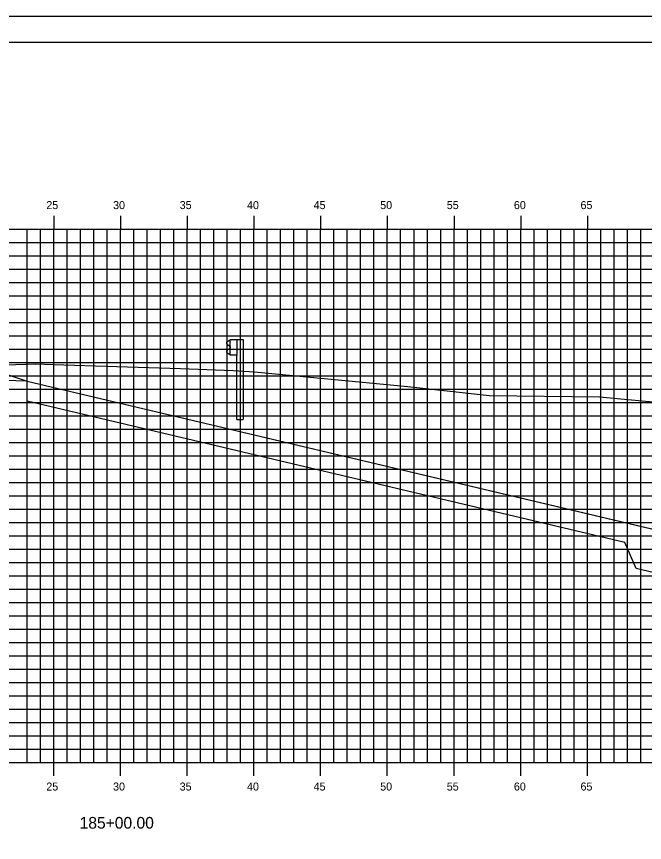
# Model space of a CAD drawing. Extents: x 850598 to 870284, y 366541 to 366651.
# Drawn here: x 860430.4 to 860477.5, y 366589.2 to 366651.2 of the extents above; entities that cross this region are included whole.
import ezdxf

# ---------------------------------------------------------------- set-up
doc = ezdxf.new("R2010")
doc.units = 0
for name, color, linetype in [('BORDER', 7, 'Continuous'), ('D_Drainage_RipRap', 7, 'Continuous'), ('D_Roadway_Centerline', 7, 'Continuous'), ('D_Roadway_SlopeLines', 7, 'Continuous'), ('D_Roadway_SubGrade', 7, 'Continuous'), ('H_V ANNOTATION', 7, 'Continuous'), ('MAJOR', 7, 'Continuous'), ('MINOR', 7, 'Continuous'), ('PLOT BOUNDARY', 7, 'Continuous'), ('S_Guardrail_Beam', 7, 'Continuous'), ('S_Roadway_Centerline', 7, 'Continuous')]:
    doc.layers.add(name, color=color, linetype=linetype)

msp = doc.modelspace()

# ---------------------------------------------------------------- linework, layer by layer
at = {"layer": 'BORDER'}
msp.add_line((860523.185, 366649.225), (860363.185, 366649.225), dxfattribs=at)
at = {"layer": 'D_Drainage_RipRap'}
msp.add_lwpolyline([(860475.984, 366613.225), (860491.498, 366609.557), (860501.36, 366607.225), (860498.36, 366604.225), (860495.36, 366604.225), (860492.36, 366606.107), (860476.846, 366609.775), (860475.984, 366611.725), (860431.185, 366622.318), (860431.185, 366623.818)], close=True, dxfattribs=at)
at = {"layer": 'D_Roadway_Centerline'}
msp.add_lwpolyline([(860373.369, 366617.493), (860379.185, 366620.401), (860385.44, 366623.529), (860389.185, 366625.401), (860391.185, 366625.521), (860397.185, 366625.881), (860408.185, 366626.211), (860419.185, 366626.178), (860423.185, 366625.938), (860425.185, 366625.818), (860431.185, 366623.818), (860475.984, 366613.225), (860491.498, 366609.557), (860501.36, 366607.225), (860505.36, 366607.225)], dxfattribs=at)
at = {"layer": 'D_Roadway_SlopeLines'}
msp.add_lwpolyline([(860431.185, 366623.818), (860501.36, 366607.225), (860501.36, 366607.225)], dxfattribs=at)
at = {"layer": 'D_Roadway_SubGrade'}
msp.add_lwpolyline([(860419.185, 366625.678), (860420.185, 366625.618), (860420.185, 366625.868), (860425.185, 366625.568), (860425.185, 366625.818), (860431.185, 366623.818), (860419.185, 366624.178)], close=True, dxfattribs=at)
at = {"layer": 'MAJOR'}
for p, q in [((860433.185, 366636.227), (860433.185, 366635.225)), ((860433.185, 366636.227), (860433.185, 366635.225)), ((860438.185, 366636.227), (860438.185, 366635.225)), ((860438.185, 366636.227), (860438.185, 366635.225)), ((860443.185, 366636.227), (860443.185, 366635.225)), ((860443.185, 366636.227), (860443.185, 366635.225)), ((860448.185, 366636.227), (860448.185, 366635.225)), ((860448.185, 366636.227), (860448.185, 366635.225)), ((860453.185, 366636.227), (860453.185, 366635.225)), ((860453.185, 366636.227), (860453.185, 366635.225)), ((860458.185, 366636.227), (860458.185, 366635.225)), ((860458.185, 366636.227), (860458.185, 366635.225)), ((860463.185, 366636.227), (860463.185, 366635.225)), ((860463.185, 366636.227), (860463.185, 366635.225)), ((860468.185, 366636.227), (860468.185, 366635.225)), ((860468.185, 366636.227), (860468.185, 366635.225)), ((860473.185, 366636.227), (860473.185, 366635.225)), ((860473.185, 366636.227), (860473.185, 366635.225)), ((860368.185, 366635.225), (860508.185, 366635.225)), ((860368.185, 366635.225), (860508.185, 366635.225)), ((860368.185, 366635.225), (860508.185, 366635.225)), ((860368.185, 366635.225), (860508.185, 366635.225)), ((860433.185, 366595.225), (860433.185, 366635.225)), ((860433.185, 366595.225), (860433.185, 366635.225)), ((860438.185, 366595.225), (860438.185, 366635.225)), ((860438.185, 366595.225), (860438.185, 366635.225)), ((860443.185, 366595.225), (860443.185, 366635.225)), ((860443.185, 366595.225), (860443.185, 366635.225)), ((860448.185, 366595.225), (860448.185, 366635.225)), ((860448.185, 366595.225), (860448.185, 366635.225)), ((860453.185, 366595.225), (860453.185, 366635.225)), ((860453.185, 366595.225), (860453.185, 366635.225)), ((860458.185, 366595.225), (860458.185, 366635.225)), ((860458.185, 366595.225), (860458.185, 366635.225)), ((860463.185, 366595.225), (860463.185, 366635.225)), ((860463.185, 366595.225), (860463.185, 366635.225)), ((860468.185, 366595.225), (860468.185, 366635.225)), ((860468.185, 366595.225), (860468.185, 366635.225)), ((860473.185, 366595.225), (860473.185, 366635.225)), ((860473.185, 366595.225), (860473.185, 366635.225)), ((860368.185, 366630.225), (860508.185, 366630.225)), ((860368.185, 366630.225), (860508.185, 366630.225)), ((860368.185, 366625.225), (860508.185, 366625.225)), ((860368.185, 366625.225), (860508.185, 366625.225)), ((860368.185, 366620.225), (860508.185, 366620.225)), ((860368.185, 366620.225), (860508.185, 366620.225)), ((860368.185, 366615.225), (860508.185, 366615.225)), ((860368.185, 366615.225), (860508.185, 366615.225)), ((860368.185, 366610.225), (860508.185, 366610.225)), ((860368.185, 366610.225), (860508.185, 366610.225)), ((860368.185, 366605.225), (860508.185, 366605.225)), ((860368.185, 366605.225), (860508.185, 366605.225)), ((860368.185, 366600.225), (860508.185, 366600.225)), ((860368.185, 366600.225), (860508.185, 366600.225)), ((860368.185, 366595.225), (860508.185, 366595.225)), ((860368.185, 366595.225), (860508.185, 366595.225)), ((860368.185, 366595.225), (860508.185, 366595.225)), ((860368.185, 366595.225), (860508.185, 366595.225)), ((860433.185, 366594.223), (860433.185, 366595.225)), ((860433.185, 366594.223), (860433.185, 366595.225)), ((860438.185, 366594.223), (860438.185, 366595.225)), ((860438.185, 366594.223), (860438.185, 366595.225)), ((860443.185, 366594.223), (860443.185, 366595.225)), ((860443.185, 366594.223), (860443.185, 366595.225)), ((860448.185, 366594.223), (860448.185, 366595.225)), ((860448.185, 366594.223), (860448.185, 366595.225)), ((860453.185, 366594.223), (860453.185, 366595.225)), ((860453.185, 366594.223), (860453.185, 366595.225)), ((860458.185, 366594.223), (860458.185, 366595.225)), ((860458.185, 366594.223), (860458.185, 366595.225)), ((860463.185, 366594.223), (860463.185, 366595.225)), ((860463.185, 366594.223), (860463.185, 366595.225)), ((860468.185, 366594.223), (860468.185, 366595.225)), ((860468.185, 366594.223), (860468.185, 366595.225)), ((860473.185, 366594.223), (860473.185, 366595.225)), ((860473.185, 366594.223), (860473.185, 366595.225))]:
    msp.add_line(p, q, dxfattribs=at)
at = {"layer": 'MINOR'}
for p, q in [((860431.185, 366595.225), (860431.185, 366635.225)), ((860431.185, 366595.225), (860431.185, 366635.225)), ((860432.185, 366595.225), (860432.185, 366635.225)), ((860432.185, 366595.225), (860432.185, 366635.225)), ((860434.185, 366595.225), (860434.185, 366635.225)), ((860434.185, 366595.225), (860434.185, 366635.225)), ((860435.185, 366595.225), (860435.185, 366635.225)), ((860435.185, 366595.225), (860435.185, 366635.225)), ((860436.185, 366595.225), (860436.185, 366635.225)), ((860436.185, 366595.225), (860436.185, 366635.225)), ((860437.185, 366595.225), (860437.185, 366635.225)), ((860437.185, 366595.225), (860437.185, 366635.225)), ((860439.185, 366595.225), (860439.185, 366635.225)), ((860439.185, 366595.225), (860439.185, 366635.225)), ((860440.185, 366595.225), (860440.185, 366635.225)), ((860440.185, 366595.225), (860440.185, 366635.225)), ((860441.185, 366595.225), (860441.185, 366635.225)), ((860441.185, 366595.225), (860441.185, 366635.225)), ((860442.185, 366595.225), (860442.185, 366635.225)), ((860442.185, 366595.225), (860442.185, 366635.225)), ((860444.185, 366595.225), (860444.185, 366635.225)), ((860444.185, 366595.225), (860444.185, 366635.225)), ((860445.185, 366595.225), (860445.185, 366635.225)), ((860445.185, 366595.225), (860445.185, 366635.225)), ((860446.185, 366595.225), (860446.185, 366635.225)), ((860446.185, 366595.225), (860446.185, 366635.225)), ((860447.185, 366595.225), (860447.185, 366635.225)), ((860447.185, 366595.225), (860447.185, 366635.225)), ((860449.185, 366595.225), (860449.185, 366635.225)), ((860449.185, 366595.225), (860449.185, 366635.225)), ((860450.185, 366595.225), (860450.185, 366635.225)), ((860450.185, 366595.225), (860450.185, 366635.225)), ((860451.185, 366595.225), (860451.185, 366635.225)), ((860451.185, 366595.225), (860451.185, 366635.225)), ((860452.185, 366595.225), (860452.185, 366635.225)), ((860452.185, 366595.225), (860452.185, 366635.225)), ((860454.185, 366595.225), (860454.185, 366635.225)), ((860454.185, 366595.225), (860454.185, 366635.225)), ((860455.185, 366595.225), (860455.185, 366635.225)), ((860455.185, 366595.225), (860455.185, 366635.225)), ((860456.185, 366595.225), (860456.185, 366635.225)), ((860456.185, 366595.225), (860456.185, 366635.225)), ((860457.185, 366595.225), (860457.185, 366635.225)), ((860457.185, 366595.225), (860457.185, 366635.225)), ((860459.185, 366595.225), (860459.185, 366635.225)), ((860459.185, 366595.225), (860459.185, 366635.225)), ((860460.185, 366595.225), (860460.185, 366635.225)), ((860460.185, 366595.225), (860460.185, 366635.225)), ((860461.185, 366595.225), (860461.185, 366635.225)), ((860461.185, 366595.225), (860461.185, 366635.225)), ((860462.185, 366595.225), (860462.185, 366635.225)), ((860462.185, 366595.225), (860462.185, 366635.225)), ((860464.185, 366595.225), (860464.185, 366635.225)), ((860464.185, 366595.225), (860464.185, 366635.225)), ((860465.185, 366595.225), (860465.185, 366635.225)), ((860465.185, 366595.225), (860465.185, 366635.225)), ((860466.185, 366595.225), (860466.185, 366635.225)), ((860466.185, 366595.225), (860466.185, 366635.225)), ((860467.185, 366595.225), (860467.185, 366635.225)), ((860467.185, 366595.225), (860467.185, 366635.225)), ((860469.185, 366595.225), (860469.185, 366635.225)), ((860469.185, 366595.225), (860469.185, 366635.225)), ((860470.185, 366595.225), (860470.185, 366635.225)), ((860470.185, 366595.225), (860470.185, 366635.225)), ((860471.185, 366595.225), (860471.185, 366635.225)), ((860471.185, 366595.225), (860471.185, 366635.225)), ((860472.185, 366595.225), (860472.185, 366635.225)), ((860472.185, 366595.225), (860472.185, 366635.225)), ((860474.185, 366595.225), (860474.185, 366635.225)), ((860474.185, 366595.225), (860474.185, 366635.225)), ((860475.185, 366595.225), (860475.185, 366635.225)), ((860475.185, 366595.225), (860475.185, 366635.225)), ((860476.185, 366595.225), (860476.185, 366635.225)), ((860476.185, 366595.225), (860476.185, 366635.225)), ((860477.185, 366595.225), (860477.185, 366635.225)), ((860477.185, 366595.225), (860477.185, 366635.225)), ((860368.185, 366634.225), (860508.185, 366634.225)), ((860368.185, 366634.225), (860508.185, 366634.225)), ((860368.185, 366633.225), (860508.185, 366633.225)), ((860368.185, 366633.225), (860508.185, 366633.225)), ((860368.185, 366632.225), (860508.185, 366632.225)), ((860368.185, 366632.225), (860508.185, 366632.225)), ((860368.185, 366631.225), (860508.185, 366631.225)), ((860368.185, 366631.225), (860508.185, 366631.225)), ((860368.185, 366629.225), (860508.185, 366629.225)), ((860368.185, 366629.225), (860508.185, 366629.225)), ((860368.185, 366628.225), (860508.185, 366628.225)), ((860368.185, 366628.225), (860508.185, 366628.225)), ((860368.185, 366627.225), (860508.185, 366627.225)), ((860368.185, 366627.225), (860508.185, 366627.225)), ((860368.185, 366626.225), (860508.185, 366626.225)), ((860368.185, 366626.225), (860508.185, 366626.225)), ((860368.185, 366624.225), (860508.185, 366624.225)), ((860368.185, 366624.225), (860508.185, 366624.225)), ((860368.185, 366623.225), (860508.185, 366623.225)), ((860368.185, 366623.225), (860508.185, 366623.225)), ((860368.185, 366622.225), (860508.185, 366622.225)), ((860368.185, 366622.225), (860508.185, 366622.225)), ((860368.185, 366621.225), (860508.185, 366621.225)), ((860368.185, 366621.225), (860508.185, 366621.225)), ((860368.185, 366619.225), (860508.185, 366619.225)), ((860368.185, 366619.225), (860508.185, 366619.225)), ((860368.185, 366618.225), (860508.185, 366618.225)), ((860368.185, 366618.225), (860508.185, 366618.225)), ((860368.185, 366617.225), (860508.185, 366617.225)), ((860368.185, 366617.225), (860508.185, 366617.225)), ((860368.185, 366616.225), (860508.185, 366616.225)), ((860368.185, 366616.225), (860508.185, 366616.225)), ((860368.185, 366614.225), (860508.185, 366614.225)), ((860368.185, 366614.225), (860508.185, 366614.225)), ((860368.185, 366613.225), (860508.185, 366613.225)), ((860368.185, 366613.225), (860508.185, 366613.225)), ((860368.185, 366612.225), (860508.185, 366612.225)), ((860368.185, 366612.225), (860508.185, 366612.225)), ((860368.185, 366611.225), (860508.185, 366611.225)), ((860368.185, 366611.225), (860508.185, 366611.225)), ((860368.185, 366609.225), (860508.185, 366609.225)), ((860368.185, 366609.225), (860508.185, 366609.225)), ((860368.185, 366608.225), (860508.185, 366608.225)), ((860368.185, 366608.225), (860508.185, 366608.225)), ((860368.185, 366607.225), (860508.185, 366607.225)), ((860368.185, 366607.225), (860508.185, 366607.225)), ((860368.185, 366606.225), (860508.185, 366606.225)), ((860368.185, 366606.225), (860508.185, 366606.225)), ((860368.185, 366604.225), (860508.185, 366604.225)), ((860368.185, 366604.225), (860508.185, 366604.225)), ((860368.185, 366603.225), (860508.185, 366603.225)), ((860368.185, 366603.225), (860508.185, 366603.225)), ((860368.185, 366602.225), (860508.185, 366602.225)), ((860368.185, 366602.225), (860508.185, 366602.225)), ((860368.185, 366601.225), (860508.185, 366601.225)), ((860368.185, 366601.225), (860508.185, 366601.225)), ((860368.185, 366599.225), (860508.185, 366599.225)), ((860368.185, 366599.225), (860508.185, 366599.225)), ((860368.185, 366598.225), (860508.185, 366598.225)), ((860368.185, 366598.225), (860508.185, 366598.225)), ((860368.185, 366597.225), (860508.185, 366597.225)), ((860368.185, 366597.225), (860508.185, 366597.225)), ((860368.185, 366596.225), (860508.185, 366596.225)), ((860368.185, 366596.225), (860508.185, 366596.225))]:
    msp.add_line(p, q, dxfattribs=at)
at = {"layer": 'PLOT BOUNDARY'}
msp.add_lwpolyline([(860355.092, 366541.166), (860525.092, 366541.166), (860525.092, 366651.166), (860355.092, 366651.166)], close=True, dxfattribs=at)
at = {"layer": 'S_Guardrail_Beam'}
for p, q in [((860446.311, 366626.85), (860446.168, 366626.75)), ((860446.168, 366626.607), (860446.363, 366626.471)), ((860446.41, 366626.871), (860446.328, 366626.857)), ((860446.397, 366626.406), (860446.397, 366626.315)), ((860446.41, 366626.944), (860446.9, 366626.944)), ((860446.41, 366625.777), (860446.41, 366626.944)), ((860446.9, 366626.944), (860447.391, 366626.944)), ((860446.9, 366626.944), (860446.9, 366625.777)), ((860447.391, 366626.944), (860447.391, 366620.944)), ((860446.363, 366626.251), (860446.168, 366626.115)), ((860446.168, 366625.971), (860446.311, 366625.871)), ((860446.328, 366625.865), (860446.41, 366625.85)), ((860446.9, 366625.777), (860446.41, 366625.777)), ((860446.9, 366620.944), (860446.9, 366625.777)), ((860446.9, 366620.944), (860447.391, 366620.944))]:
    msp.add_line(p, q, dxfattribs=at)
for centre, major_axis, start_param, end_param in [((860446.218, 366626.678), (-0.0877, 0), 5.323254, 7.243116), ((860446.335, 366626.816), (-0.0417, 0), 4.886922, 5.323254), ((860446.318, 366626.406), (0.0789, 0), 0, 0.959931), ((860446.218, 366626.043), (-0.0877, 0), 5.323254, 7.243116), ((860446.335, 366625.905), (-0.0417, 0), 0.959931, 1.396263), ((860446.318, 366626.315), (0.0789, 0), 5.323254, 6.283185)]:
    msp.add_ellipse(centre, major_axis=major_axis, ratio=0.995501, start_param=start_param, end_param=end_param, dxfattribs=at)
at = {"layer": 'S_Roadway_Centerline'}
msp.add_lwpolyline([(860422.133, 366624.802), (860431.856, 366625.13), (860433.156, 366625.08), (860442.679, 366624.774), (860446.624, 366624.626), (860448.22, 366624.53), (860459.722, 366623.426), (860465.378, 366622.804), (860465.811, 366622.748), (860474.077, 366622.642), (860480.755, 366622.026), (860490.112, 366614.64), (860495.691, 366610.982), (860498.646, 366614.939), (860503.872, 366613.787), (860504.569, 366614.028), (860504.68, 366613.961), (860505.528, 366605.56), (860506.437, 366604.565), (860508.185, 366604.184)], dxfattribs=at)

# ---------------------------------------------------------------- texts
at = {"layer": 'H_V ANNOTATION'}
for s, height, p in [('25', 0.6, (860432.631, 366636.725)), ('30', 0.6, (860437.634, 366636.725)), ('35', 0.6, (860442.626, 366636.725)), ('40', 0.6, (860447.671, 366636.725)), ('45', 0.6, (860452.663, 366636.725)), ('50', 0.6, (860457.65, 366636.725)), ('55', 0.6, (860462.642, 366636.725)), ('60', 0.6, (860467.671, 366636.725)), ('65', 0.6, (860472.663, 366636.725)), ('25', 0.6, (860432.631, 366593.125)), ('30', 0.6, (860437.634, 366593.125)), ('35', 0.6, (860442.626, 366593.125)), ('40', 0.6, (860447.671, 366593.125)), ('45', 0.6, (860452.663, 366593.125)), ('50', 0.6, (860457.65, 366593.125)), ('55', 0.6, (860462.642, 366593.125)), ('60', 0.6, (860467.671, 366593.125)), ('65', 0.6, (860472.663, 366593.125)), ('185+00.00', 0.875, (860435.126, 366590.268))]:
    msp.add_text(s, height=height, dxfattribs=at).set_placement(p)
at = {"layer": 'S_Roadway_Centerline'}
for s, p in [('C', (860431.851, 366625.13)), ('L', (860431.856, 366625.122))]:
    msp.add_text(s, height=0.0146, dxfattribs=at).set_placement(p)

doc.saveas('drawing.dxf')
